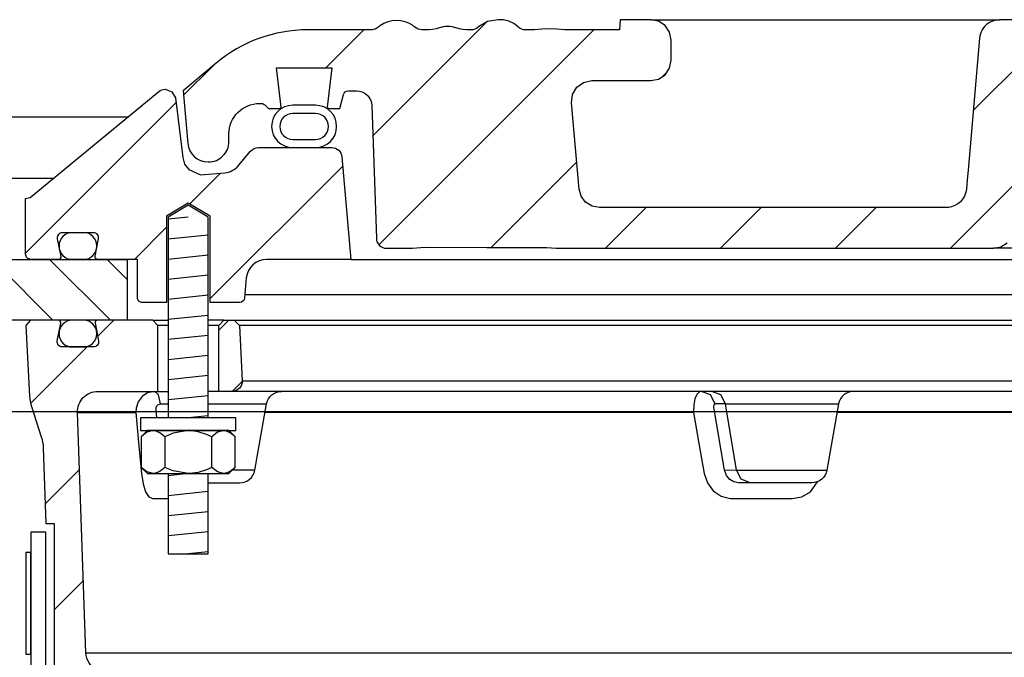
# Model space of a CAD drawing. Extents: x -169 to 7270, y -140 to 2984.
# Tile 624 of 656: x 6738.54 to 6744.59, y 982.5 to 986.43. Entities that reach past the tile are written whole.
import ezdxf

# ---------------------------------------------------------------- set-up
doc = ezdxf.new("R2010")
doc.units = 0
doc.header["$MEASUREMENT"] = 0
doc.layers.add('FREEZE-LINES', color=8, linetype='CONTINUOUS', plot=False)
for name, color, linetype in [('MULTI-PORT-MANHOLE', 4, 'CONTINUOUS'), ('MULTI-PORT-MANHOLE-HATCH', 252, 'CONTINUOUS'), ('MULTI-PORT-SHROUD', 1, 'CONTINUOUS'), ('MULTI-PORT-SPILL-BUCKET', 1, 'CONTINUOUS'), ('MULTI-PORT-SPILL-BUCKET-HATCH', 7, 'CONTINUOUS'), ('MULTI-PORT-SPILL-BUCKET-MANHOLE', 2, 'CONTINUOUS'), ('MULTI-PORT-SPILL-BUCKET-MANHOLE-HATCH', 7, 'CONTINUOUS')]:
    doc.layers.add(name, color=color, linetype=linetype)
pattern_1 = [(45, (-1228.06447, -192.00985), (-0.35355339, 0.35355339), [])]

msp = doc.modelspace()

# ---------------------------------------------------------------- hatches: boundary and pattern name
at = {"layer": 'MULTI-PORT-MANHOLE-HATCH', "linetype": 'Continuous'}
h = msp.add_hatch(dxfattribs=at)
h.set_pattern_fill('LINE', color=256, scale=2, angle=45, style=0)
h.set_pattern_definition([(135, (14719.46536, -192.00985), (0.176776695, 0.176776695), [])])
h.paths.add_polyline_path([(6736.95045, 985.45221), (6738.45045, 985.45221), (6738.45045, 984.95221), (6739.20045, 984.95221), (6739.20045, 984.57721), (6738.07545, 984.57721), (6738.07545, 984.95221), (6737.32545, 984.95221), (6737.32545, 984.57721), (6736.20045, 984.57721), (6736.20045, 984.95221), (6736.95045, 984.95221)])
at = {"layer": 'MULTI-PORT-SPILL-BUCKET-HATCH', "linetype": 'Continuous'}
h = msp.add_hatch(dxfattribs=at)
h.set_pattern_fill('LINE', color=256, scale=4, angle=45, style=0)
h.set_pattern_definition([(45, (-1092.26194, -220.5046), (-0.35355339, 0.35355339), [])])
edge = h.paths.add_edge_path(flags=17)
edge.add_line((6739.76295, 984.13971), (6739.76295, 984.54596))
edge.add_line((6739.76295, 984.54596), (6739.7942, 984.57721))
edge.add_line((6739.7942, 984.57721), (6739.8567, 984.57721))
edge.add_line((6739.8567, 984.57721), (6739.88967, 984.54424))
edge.add_line((6739.88967, 984.54424), (6739.90743, 984.20549))
edge.add_arc((6739.84501, 984.20222), 0.0625, -89.997947, 3.00213, ccw=False)
edge.add_line((6739.84501, 984.13971), (6739.76295, 984.13971))
edge = h.paths.add_edge_path()
edge.add_line((6740.88489, 981.92096), (6740.66641, 981.92096))
edge.add_line((6740.66641, 981.92096), (6740.66641, 981.54596))
edge.add_line((6740.66641, 981.54596), (6740.88489, 981.54596))
edge.add_arc((6740.88489, 981.60846), 0.0625, 270, 360)
edge.add_line((6740.94739, 981.60846), (6740.94739, 981.85846))
edge.add_arc((6740.88489, 981.85846), 0.0625, 360, 450)
edge = h.paths.add_edge_path()
edge.add_arc((6739.01981, 984.01471), 0.125, 90, 182, ccw=False)
edge.add_line((6739.01981, 984.13971), (6739.38795, 984.13971))
edge.add_line((6739.38795, 984.13971), (6739.38795, 984.54596))
edge.add_line((6739.38795, 984.54596), (6739.3567, 984.57721))
edge.add_line((6739.3567, 984.57721), (6739.01714, 984.57721))
edge.add_arc((6739.01714, 984.56222), 0.015, 89.988796, 191.010479)
edge.add_line((6739.00242, 984.55935), (6739.02359, 984.45043))
edge.add_arc((6738.99291, 984.44447), 0.03125, -90.001442, 10.998303, ccw=False)
edge.add_line((6738.99291, 984.41322), (6738.80098, 984.41322))
edge.add_arc((6738.80098, 984.44447), 0.03125, 169.000573, 270.000319, ccw=False)
edge.add_line((6738.7703, 984.45043), (6738.79147, 984.55936))
edge.add_arc((6738.77637, 984.5619), 0.01532, 350.426599, 451.426344)
edge.add_line((6738.77599, 984.57721), (6738.60518, 984.57721))
edge.add_line((6738.60518, 984.57721), (6738.57708, 984.54601))
edge.add_line((6738.57708, 984.54601), (6738.59994, 984.10986))
edge.add_arc((6738.84961, 984.12295), 0.25001, 182.999594, 197.899614)
edge.add_line((6738.6117, 984.0461), (6738.67167, 983.86044))
edge.add_arc((6738.43377, 983.7836), 0.25, 1.999905, 17.899997, ccw=False)
edge.add_line((6738.68361, 983.79232), (6738.69986, 983.32721))
edge.add_line((6738.69986, 983.32721), (6738.7504, 983.32721))
edge.add_line((6738.7504, 983.32721), (6738.7504, 982.39677))
edge.add_line((6738.7504, 982.39677), (6738.77785, 982.30378))
edge.add_line((6738.77785, 982.30378), (6739.59215, 981.86064))
edge.add_arc((6739.5324, 981.75085), 0.125, 2.999956, 61.445298, ccw=False)
edge.add_line((6739.65723, 981.75739), (6739.66176, 981.67096))
edge.add_line((6739.66176, 981.67096), (6739.96544, 981.67096))
edge.add_line((6739.96544, 981.67096), (6739.96544, 980.29596))
edge.add_line((6739.96544, 980.29596), (6739.80669, 980.29596))
edge.add_arc((6739.80669, 980.26471), 0.03125, 90, 180)
edge.add_line((6739.77544, 980.26471), (6739.77544, 980.23346))
edge.add_line((6739.77544, 980.23346), (6739.84761, 980.10846))
edge.add_line((6739.84761, 980.10846), (6740.20045, 980.10846))
edge.add_line((6740.20045, 980.10846), (6740.25929, 981.4563))
edge.add_arc((6740.35295, 981.45221), 0.09375, 90, 177.500009, ccw=False)
edge.add_line((6740.35295, 981.54596), (6740.35295, 981.92096))
edge.add_line((6740.35295, 981.92096), (6740.00255, 981.92096))
edge.add_arc((6740.00255, 982.17096), 0.25, 241.444909, 269.999756, ccw=False)
edge.add_line((6739.88306, 981.95137), (6739.01172, 982.42555))
edge.add_arc((6739.07147, 982.53535), 0.125, 182.000071, 241.445207, ccw=False)
edge.add_line((6738.94655, 982.53098), (6738.89488, 984.01035))
h = msp.add_hatch(dxfattribs=at)
h.set_pattern_fill('LINE', color=256, scale=4, angle=45, style=0)
h.set_pattern_definition(pattern_1)
edge = h.paths.add_edge_path()
edge.add_line((6739.76295, 984.13971), (6739.76295, 984.54596))
edge.add_line((6739.76295, 984.54596), (6739.7942, 984.57721))
edge.add_line((6739.7942, 984.57721), (6739.8567, 984.57721))
edge.add_line((6739.8567, 984.57721), (6739.88967, 984.54424))
edge.add_line((6739.88967, 984.54424), (6739.90743, 984.20549))
edge.add_arc((6739.84501, 984.20222), 0.0625, -89.997947, 3.00213, ccw=False)
edge.add_line((6739.84501, 984.13971), (6739.76295, 984.13971))
at = {"layer": 'MULTI-PORT-SPILL-BUCKET-MANHOLE-HATCH', "linetype": 'Continuous'}
h = msp.add_hatch(dxfattribs=at)
h.set_pattern_fill('LINE', color=256, scale=4, angle=45, style=0)
h.set_pattern_definition(pattern_1)
h.paths.add_polyline_path([(6750.69728, 985.89861, -0.4040269), (6750.79098, 985.98909), (6750.84091, 985.98909, -0.339462), (6750.8711, 985.96593), (6750.89419, 985.87971), (6750.96294, 985.87971), (6750.97185, 985.88862), (6750.94225, 986.12971), (6751.28364, 986.12971), (6751.25404, 985.88862), (6751.26295, 985.87971), (6751.33169, 985.87971), (6751.35379, 985.90181, -0.1989124), (6751.37589, 985.91096), (6751.38795, 985.91096, -0.4142136), (6751.57545, 985.72346), (6751.57545, 985.67659, 0.4182417), (6751.70216, 985.5516, 0.3928366), (6751.8284, 985.66569), (6751.8567, 985.98909), (6751.65375, 986.15938, 0.1763305), (6751.09132, 986.36409), (6750.70873, 986.36409), (6750.70436, 986.42659), (6750.51945, 986.42659), (6750.51661, 986.38589), (6750.51376, 986.34519), (6750.51311, 986.33589), (6750.51246, 986.32659), (6746.88806, 986.32659), (6746.88676, 986.34519), (6746.88392, 986.38589), (6746.88107, 986.42659), (6746.69589, 986.42659), (6746.69152, 986.36409), (6746.52174, 986.36409), (6746.51737, 986.42659), (6746.32985, 986.42659), (6746.32548, 986.36409), (6746.07153, 986.36409), (6746.07153, 986.42659), (6745.95556, 986.42659), (6745.95556, 986.36409), (6745.73137, 986.36409), (6745.73137, 986.42659), (6745.61541, 986.42659), (6745.61541, 986.36409), (6745.07541, 986.36409), (6745.07104, 986.42659), (6744.88353, 986.42659), (6744.87915, 986.36409), (6744.75742, 986.36409), (6744.75305, 986.42659), (6744.56232, 986.42659), (6744.54087, 986.42409), (6744.52065, 986.4182), (6744.50172, 986.40897), (6744.48459, 986.39671), (6744.46978, 986.38174), (6744.45767, 986.36451), (6744.45166, 986.3528), (6744.4469, 986.34054), (6744.44323, 986.32667), (6744.44116, 986.31248), (6744.40562, 985.90635), (6744.37008, 985.50022), (6744.36502, 985.44233), (6744.35924, 985.37627), (6744.35541, 985.36029), (6744.34781, 985.34065), (6744.33705, 985.32255), (6744.32337, 985.30653), (6744.30722, 985.29301), (6744.28901, 985.28242), (6744.26165, 985.27215), (6744.23542, 985.27034), (6742.10343, 985.27034), (6742.05812, 985.27884), (6742.01897, 985.30318), (6741.99131, 985.34006), (6741.97889, 985.38444), (6741.93241, 985.91569), (6741.93857, 985.96677), (6741.96478, 986.01104), (6742.0066, 986.041), (6742.05695, 986.05159), (6742.41899, 986.05159), (6742.46683, 986.06111), (6742.50739, 986.0882), (6742.53449, 986.12876), (6742.544, 986.17659), (6742.544, 986.30159), (6742.53449, 986.34943), (6742.50739, 986.38998), (6742.46683, 986.41708), (6742.41899, 986.42659), (6742.23148, 986.42659), (6742.22711, 986.36409), (6741.8907, 986.36409), (6741.84428, 986.36763), (6741.79787, 986.37129), (6741.75054, 986.36775), (6741.70252, 986.36409), (6741.64022, 986.36409), (6741.61743, 986.37014), (6741.60359, 986.38195), (6741.57721, 986.40256), (6741.54714, 986.41708), (6741.51456, 986.42464), (6741.48097, 986.42658), (6741.41571, 986.41595), (6741.36037, 986.38226), (6741.35112, 986.37429), (6741.33054, 986.36462), (6741.31588, 986.36409), (6741.28667, 986.36409), (6741.26428, 986.36585), (6741.24228, 986.37032), (6741.22051, 986.37627), (6741.19866, 986.38195), (6741.19715, 986.38227), (6741.19564, 986.38258), (6741.18326, 986.3844), (6741.17077, 986.385), (6741.15675, 986.38424), (6741.14289, 986.38195), (6741.12103, 986.37626), (6741.09923, 986.37031), (6741.07719, 986.36584), (6741.05488, 986.36409), (6741.0054, 986.36409), (6740.98296, 986.37072), (6740.96819, 986.38136), (6740.96751, 986.38195), (6740.9609, 986.38746), (6740.95398, 986.39258), (6740.9321, 986.40526), (6740.90847, 986.41428), (6740.88299, 986.41965), (6740.85699, 986.42138), (6740.8295, 986.41944), (6740.80263, 986.41341), (6740.777, 986.40283), (6740.75365, 986.3879), (6740.75001, 986.38498), (6740.73923, 986.37576), (6740.71672, 986.36505), (6740.70004, 986.36409), (6740.30958, 986.36409, 0.176327), (6739.74714, 986.15938), (6739.5442, 985.98909), (6739.57249, 985.66569, 0.3928366), (6739.69873, 985.5516, 0.4182417), (6739.82545, 985.67659), (6739.82545, 985.72346, -0.4142136), (6740.01295, 985.91096), (6740.025, 985.91096, -0.1989124), (6740.0471, 985.90181), (6740.0692, 985.87971), (6740.13795, 985.87971), (6740.14685, 985.88862), (6740.11725, 986.12971), (6740.45864, 986.12971), (6740.42904, 985.88862), (6740.43794, 985.87971), (6740.5067, 985.87971), (6740.5298, 985.96593, -0.3394582), (6740.55998, 985.98909), (6740.60991, 985.98909, -0.4040263), (6740.70361, 985.89861), (6740.73217, 985.08066, 0.4040263), (6740.79463, 985.02034), (6740.95326, 985.02034), (6741.00498, 985.02419), (6741.0567, 985.02788), (6741.41211, 985.02593), (6741.77901, 985.02426), (6741.80981, 985.02332), (6741.84053, 985.02087), (6741.85082, 985.02034), (6744.52686, 985.02034), (6744.57217, 985.02884), (6744.61131, 985.05318), (6744.63898, 985.09006), (6744.65139, 985.13444), (6744.72165, 985.93748), (6744.73407, 985.98188), (6744.76173, 986.01875), (6744.80088, 986.04309), (6744.84618, 986.05159), (6747.25105, 986.05159, -0.3888787), (6747.5001, 985.82338), (6747.50795, 985.73364, 0.3888787), (6747.57022, 985.67659), (6747.70652, 985.67659, -0.0996827), (6747.7549, 985.66685), (6748.91924, 985.17812, -0.2784038), (6748.99538, 985.07375), (6748.99606, 985.06598, 0.3888787), (6749.04587, 985.02034), (6750.60626, 985.02034, 0.4040262), (6750.66872, 985.08066)])
h = msp.add_hatch(dxfattribs=at)
h.set_pattern_fill('LINE', color=256, scale=4, angle=45, style=0)
h.set_pattern_definition(pattern_1)
edge = h.paths.add_edge_path()
edge.add_line((6740.52029, 985.58266), (6740.57545, 984.95221))
edge.add_line((6740.57545, 984.95221), (6740.05698, 984.95221))
edge.add_arc((6740.05698, 984.82721), 0.125, 89.999957, 174.999901)
edge.add_line((6739.93245, 984.83811), (6739.92169, 984.71511))
edge.add_arc((6739.89056, 984.71784), 0.03125, 270, 355, ccw=False)
edge.add_line((6739.89056, 984.68659), (6739.70915, 984.68659))
edge.add_line((6739.70915, 984.68659), (6739.70915, 985.21784))
edge.add_line((6739.70915, 985.21784), (6739.57545, 985.29818))
edge.add_line((6739.57544, 985.29818), (6739.44175, 985.21784))
edge.add_line((6739.44175, 985.21784), (6739.44175, 984.68659))
edge.add_line((6739.44175, 984.68659), (6739.2942, 984.68659))
edge.add_arc((6739.2942, 984.71784), 0.03125, 180, 270, ccw=False)
edge.add_line((6739.26295, 984.71784), (6739.26295, 984.95221))
edge.add_line((6739.26295, 984.95221), (6739.0179, 984.95221))
edge.add_arc((6739.0179, 984.96784), 0.01562, 169.000254, 270, ccw=False)
edge.add_line((6739.00256, 984.97082), (6739.02359, 985.079))
edge.add_arc((6738.99291, 985.08497), 0.03125, 348.999407, 449.999153)
edge.add_line((6738.99291, 985.11621), (6738.80098, 985.11621))
edge.add_arc((6738.80098, 985.08497), 0.03125, 89.998557, 190.998303)
edge.add_line((6738.7703, 985.079), (6738.79147, 984.97008))
edge.add_arc((6738.77674, 984.96722), 0.01501, -89.975776, 10.991064, ccw=False)
edge.add_line((6738.77675, 984.95221), (6738.6067, 984.95221))
edge.add_arc((6738.6067, 984.98346), 0.03125, 180, 270, ccw=False)
edge.add_line((6738.57545, 984.98346), (6738.57545, 985.32721))
edge.add_line((6738.57545, 985.32721), (6738.60376, 985.33252))
edge.add_line((6738.60376, 985.33252), (6739.39474, 985.98463))
edge.add_arc((6739.43441, 985.93633), 0.0625, 90, 129.399472, ccw=False)
edge.add_line((6739.43441, 985.99883), (6739.47518, 985.9835))
edge.add_line((6739.47518, 985.9835), (6739.49595, 985.94503))
edge.add_line((6739.49595, 985.94503), (6739.54123, 985.57807))
edge.add_line((6739.54123, 985.57807), (6739.55315, 985.53793))
edge.add_line((6739.55315, 985.53793), (6739.57824, 985.50406))
edge.add_line((6739.57824, 985.50406), (6739.65045, 985.47127))
edge.add_line((6739.65045, 985.47127), (6739.79956, 985.48432))
edge.add_arc((6739.78867, 985.60885), 0.125, 274.999649, 319.999859)
edge.add_line((6739.88442, 985.52849), (6739.95901, 985.61739))
edge.add_arc((6740.00689, 985.57722), 0.0625, 89.998431, 139.998976, ccw=False)
edge.add_line((6740.00689, 985.63971), (6740.45803, 985.63971))
edge.add_arc((6740.45803, 985.57721), 0.0625, 5, 90, ccw=False)

# ---------------------------------------------------------------- linework, layer by layer
at = {"layer": 'FREEZE-LINES', "linetype": 'Continuous'}
msp.add_line((7225.69428, 984.01471), (6181.69428, 984.01471), dxfattribs=at)
at = {"layer": 'MULTI-PORT-MANHOLE', "linetype": 'Continuous'}
msp.add_line((6739.2038, 985.82721), (6736.19709, 985.82721), dxfattribs=at)
at = {"layer": 'MULTI-PORT-MANHOLE', "color": 7, "linetype": 'Continuous'}
msp.add_line((6738.45045, 985.45221), (6738.74894, 985.45221), dxfattribs=at)
at = {"layer": 'MULTI-PORT-MANHOLE', "linetype": 'Continuous'}
msp.add_lwpolyline([(6736.95045, 985.45221), (6738.45045, 985.45221), (6738.45045, 984.95221), (6739.20045, 984.95221), (6739.20045, 984.57721), (6738.07545, 984.57721), (6738.07545, 984.95221), (6737.32545, 984.95221), (6737.32545, 984.57721), (6736.20045, 984.57721), (6736.20045, 984.95221), (6736.95045, 984.95221)], close=True, dxfattribs=at)
at = {"layer": 'MULTI-PORT-SHROUD', "color": 1, "linetype": 'Continuous'}
msp.add_lwpolyline([(6737.94432, 981.59537), (6738.57765, 982.1268, 0.2216953), (6738.70045, 982.39012), (6738.70045, 983.27355), (6738.6067, 983.27355), (6738.6067, 982.39013, -0.2216953), (6738.51739, 982.19861)], format="xyb", dxfattribs=at)
at = {"layer": 'MULTI-PORT-SHROUD', "color": 7, "linetype": 'Continuous'}
msp.add_lwpolyline([(6738.6067, 982.52355), (6738.6067, 983.14855), (6738.5767, 983.14855), (6738.5767, 982.52355)], close=True, dxfattribs=at)
at = {"layer": 'MULTI-PORT-SPILL-BUCKET', "color": 7, "linetype": 'Continuous'}
for p, q in [((6739.3567, 984.57721), (6739.45225, 984.57721)), ((6739.7942, 984.57721), (6739.69864, 984.57721)), ((6739.8567, 984.57721), (6751.5442, 984.57721)), ((6739.45225, 984.54596), (6739.38795, 984.54596)), ((6739.76295, 984.54596), (6739.69864, 984.54596)), ((6751.51122, 984.54424), (6739.88967, 984.54424)), ((6739.90743, 984.20549), (6751.49346, 984.20549)), ((6739.36898, 984.13971), (6739.45225, 984.13971)), ((6751.70225, 984.13971), (6739.69864, 984.13971)), ((6739.40431, 984.06224), (6739.45225, 984.06224)), ((6739.69864, 984.06224), (6740.05657, 984.06224)), ((6742.87917, 984.06224), (6742.81594, 984.06224)), ((6742.87917, 984.06224), (6743.57434, 984.06224)), ((6738.89488, 984.01035), (6739.25313, 984.01035)), ((6742.68224, 984.01035), (6740.04742, 984.01035)), ((6745.57725, 984.01035), (6743.56519, 984.01035)), ((6739.9847, 983.65468), (6739.84641, 983.65469)), ((6742.94556, 983.65469), (6742.87411, 983.65249)), ((6742.94556, 983.65469), (6743.50248, 983.65468)), ((6738.94655, 982.53098), (6752.45434, 982.53098))]:
    msp.add_line(p, q, dxfattribs=at)
at = {"layer": 'MULTI-PORT-SPILL-BUCKET', "color": 2, "linetype": 'Continuous'}
for p, q in [((6739.43111, 983.86054), (6739.43111, 983.67239)), ((6739.71978, 983.67239), (6739.71978, 983.86054))]:
    msp.add_line(p, q, dxfattribs=at)
for points in [[(6739.69864, 983.97722), (6739.69864, 985.2119), (6739.57544, 985.28593), (6739.45225, 985.2119), (6739.45225, 983.97722)], [(6739.86412, 983.86054), (6739.83403, 983.88543), (6739.80101, 983.89921), (6739.79195, 983.89921), (6739.79195, 983.89921), (6739.75444, 983.8882), (6739.71978, 983.86054), (6739.68738, 983.8753), (6739.63694, 983.89176), (6739.58278, 983.89911), (6739.57544, 983.89921), (6739.48244, 983.88248), (6739.43111, 983.86054), (6739.40102, 983.88543), (6739.368, 983.89921), (6739.35894, 983.89921), (6739.32142, 983.8882), (6739.28677, 983.86054)], [(6739.86412, 983.67239), (6739.83403, 983.64751), (6739.80101, 983.63372), (6739.79195, 983.63372), (6739.79195, 983.63372), (6739.75444, 983.64473), (6739.71978, 983.67239), (6739.68738, 983.65763), (6739.63694, 983.64117), (6739.58278, 983.63382), (6739.57544, 983.63372), (6739.48244, 983.65046), (6739.43111, 983.67239), (6739.40102, 983.64751), (6739.368, 983.63372), (6739.35894, 983.63372), (6739.32142, 983.64473), (6739.28677, 983.67239)], [(6739.45225, 983.63372), (6739.45225, 983.13984), (6739.69864, 983.13984), (6739.69864, 983.63372)]]:
    msp.add_lwpolyline(points, dxfattribs=at)
at = {"layer": 'MULTI-PORT-SPILL-BUCKET', "linetype": 'Continuous'}
for points in [[(6738.89489, 984.01035, -0.4244748), (6739.01981, 984.13971), (6739.38795, 984.13971), (6739.38795, 984.54596), (6739.3567, 984.57721), (6739.01714, 984.57721, 0.4717463), (6739.00242, 984.55935), (6739.02359, 984.45043, -0.4716293), (6738.99291, 984.41322), (6738.80098, 984.41322, -0.4716293), (6738.7703, 984.45043), (6738.79147, 984.55936, 0.4716293), (6738.77599, 984.57721), (6738.60518, 984.57721), (6738.57708, 984.54601), (6738.59994, 984.10986, 0.0651054), (6738.6117, 984.0461), (6738.67167, 983.86044, -0.0694888), (6738.68361, 983.79232), (6738.69986, 983.32721), (6738.7504, 983.32721), (6738.7504, 982.39677)], [(6739.76295, 984.13971), (6739.76295, 984.54596), (6739.7942, 984.57721), (6739.8567, 984.57721), (6739.88967, 984.54424), (6739.90743, 984.20549, -0.4296343), (6739.84501, 984.13971), (6739.76295, 984.13971)], [(6739.01172, 982.42555, -0.265356), (6738.94655, 982.53098), (6738.89488, 984.01035)]]:
    msp.add_lwpolyline(points, format="xyb", dxfattribs=at)
at = {"layer": 'MULTI-PORT-SPILL-BUCKET', "color": 7, "linetype": 'Continuous'}
for points in [[(6738.78094, 984.49322, 0.4142136), (6738.86094, 984.41322), (6738.93294, 984.41322, 0.4142136), (6739.01294, 984.49322), (6739.01294, 984.49722, 0.4142136), (6738.93294, 984.57722), (6738.86094, 984.57722, 0.4142136), (6738.78094, 984.49722)], [(6739.69864, 983.57721), (6739.89238, 983.57721, 0.3639702), (6739.9847, 983.65468), (6740.05657, 984.06224, -0.3639702), (6740.14889, 984.13971)], [(6743.66667, 984.13971, 0.3639702), (6743.57434, 984.06224), (6743.50248, 983.65468, -0.3639702), (6743.41015, 983.57721), (6742.95798, 983.57721), (6742.92996, 983.58251), (6742.90499, 983.59779), (6742.88585, 983.62132), (6742.87456, 983.65029), (6742.87367, 983.65469), (6742.80909, 984.02991), (6742.80811, 984.03791), (6742.80812, 984.0477), (6742.80957, 984.05548), (6742.81227, 984.06049), (6742.81594, 984.06224), (6742.78632, 984.11778), (6742.73064, 984.13971), (6742.71964, 984.13701), (6742.7035, 984.12152), (6742.69099, 984.09397), (6742.68354, 984.05746), (6742.68224, 984.01035), (6742.71544, 983.81966), (6742.74764, 983.63514), (6742.76755, 983.57635), (6742.80382, 983.52786), (6742.8528, 983.49462), (6742.90972, 983.4805), (6742.91959, 983.48019), (6743.10316, 983.48019), (6743.28897, 983.48019), (6743.34841, 983.491), (6743.40107, 983.52229), (6743.44533, 983.58436)]]:
    msp.add_lwpolyline(points, format="xyb", dxfattribs=at)
for points in [[(6739.38191, 983.97721), (6739.37722, 984.02991), (6739.37797, 984.04047), (6739.38198, 984.04993), (6739.38884, 984.0572), (6739.39768, 984.0614), (6739.40431, 984.06224), (6739.39204, 984.11778), (6739.36898, 984.13971), (6739.32495, 984.1306), (6739.29164, 984.10858), (6739.26722, 984.07597), (6739.25447, 984.03642), (6739.25313, 984.01035), (6739.26975, 983.82583), (6739.28708, 983.63514), (6739.29738, 983.57032), (6739.31321, 983.52229), (6739.33357, 983.491), (6739.35625, 983.48019), (6739.36679, 983.48019), (6739.45225, 983.48019)], [(6743.03086, 983.57721), (6742.97518, 983.59915), (6742.94556, 983.65469), (6742.87917, 984.06224), (6742.84954, 984.11778), (6742.79387, 984.13971)]]:
    msp.add_lwpolyline(points, dxfattribs=at)
at = {"layer": 'MULTI-PORT-SPILL-BUCKET', "color": 2, "linetype": 'Continuous'}
for points in [[(6739.28244, 983.89921), (6739.86844, 983.89921), (6739.86844, 983.97722), (6739.86844, 983.97722), (6739.28244, 983.97722)], [(6739.32544, 983.89921), (6739.28677, 983.86054), (6739.28677, 983.67239), (6739.32544, 983.63372), (6739.82544, 983.63372), (6739.86412, 983.67239), (6739.86412, 983.86054), (6739.82544, 983.89921)]]:
    msp.add_lwpolyline(points, close=True, dxfattribs=at)
at = {"layer": 'MULTI-PORT-SPILL-BUCKET-HATCH', "linetype": 'Continuous'}
for p, q in [((6739.57545, 985.2119), (6739.45284, 985.19912)), ((6739.69805, 985.1012), (6739.45284, 985.07566)), ((6739.69805, 984.97774), (6739.45284, 984.95219)), ((6739.69805, 984.85427), (6739.45284, 984.82872)), ((6739.69805, 984.7308), (6739.45284, 984.70525)), ((6739.69805, 984.60733), (6739.45284, 984.58178)), ((6739.69805, 984.48386), (6739.45284, 984.45832)), ((6739.69805, 984.3604), (6739.45284, 984.33485)), ((6739.69805, 984.23693), (6739.45284, 984.21138)), ((6739.69805, 984.11346), (6739.45284, 984.08791)), ((6739.69805, 983.98999), (6739.57544, 983.97722))]:
    msp.add_line(p, q, dxfattribs=at)
at = {"layer": 'MULTI-PORT-SPILL-BUCKET-HATCH'}
for p, q in [((6739.57545, 983.63372), (6739.45284, 983.62094)), ((6739.69805, 983.52302), (6739.45284, 983.49747)), ((6739.69805, 983.39955), (6739.45284, 983.37401)), ((6739.69805, 983.27609), (6739.45284, 983.25054)), ((6739.69805, 983.15262), (6739.57544, 983.13984))]:
    msp.add_line(p, q, dxfattribs=at)
at = {"layer": 'MULTI-PORT-SPILL-BUCKET-MANHOLE', "color": 7, "linetype": 'Continuous'}
for p, q in [((6742.41899, 986.42659), (6744.56569, 986.42659)), ((6738.78095, 985.03622), (6738.78095, 985.03222)), ((6749.04587, 985.02034), (6744.52687, 985.02034)), ((6740.57545, 984.95221), (6750.82545, 984.95221))]:
    msp.add_line(p, q, dxfattribs=at)
at = {"layer": 'MULTI-PORT-SPILL-BUCKET-MANHOLE', "linetype": 'Continuous'}
for points in [[(6744.5618, 986.42653), (6744.54087, 986.42409), (6744.52065, 986.4182), (6744.50172, 986.40897), (6744.48459, 986.39671), (6744.46978, 986.38174), (6744.45767, 986.36451), (6744.45166, 986.3528), (6744.4469, 986.34054), (6744.44323, 986.32667), (6744.44116, 986.31248), (6744.40562, 985.90635), (6744.37008, 985.50022), (6744.36502, 985.44233), (6744.35995, 985.38444), (6744.35828, 985.37226), (6744.35541, 985.36029), (6744.34781, 985.34065), (6744.33705, 985.32255), (6744.32337, 985.30653), (6744.30722, 985.29301), (6744.28901, 985.28242), (6744.26929, 985.27502), (6744.25251, 985.27152), (6744.23542, 985.27034), (6742.10343, 985.27034), (6742.05812, 985.27884), (6742.01897, 985.30318), (6741.99131, 985.34006), (6741.97889, 985.38444), (6741.93241, 985.91569), (6741.93857, 985.96677), (6741.96478, 986.01104), (6742.0066, 986.041), (6742.05695, 986.05159), (6742.41899, 986.05159), (6742.46683, 986.06111), (6742.50739, 986.0882), (6742.53449, 986.12876), (6742.544, 986.17659), (6742.544, 986.30159), (6742.53449, 986.34943), (6742.50739, 986.38998), (6742.46683, 986.41708), (6742.41899, 986.42659), (6742.23148, 986.42659), (6742.22711, 986.36409), (6741.8907, 986.36409), (6741.84428, 986.36763), (6741.79787, 986.37129), (6741.75054, 986.36775), (6741.70252, 986.36409), (6741.64757, 986.36409), (6741.64206, 986.36433), (6741.6366, 986.36505), (6741.62634, 986.36778), (6741.61667, 986.37218), (6741.60981, 986.37664), (6741.60359, 986.38195), (6741.57721, 986.40256), (6741.54714, 986.41708), (6741.51456, 986.42464), (6741.48097, 986.42658), (6741.41571, 986.41595), (6741.35985, 986.38195), (6741.35801, 986.38023), (6741.3561, 986.37858), (6741.34737, 986.37253), (6741.33776, 986.36801), (6741.33142, 986.36604), (6741.32491, 986.36474), (6741.3204, 986.36425), (6741.31588, 986.36409), (6741.28667, 986.36409), (6741.26428, 986.36585), (6741.24228, 986.37032), (6741.22051, 986.37627), (6741.19866, 986.38195), (6741.19715, 986.38227), (6741.19564, 986.38258), (6741.18326, 986.3844), (6741.17077, 986.385), (6741.15675, 986.38424), (6741.14289, 986.38195), (6741.12103, 986.37626), (6741.09923, 986.37031), (6741.07719, 986.36584), (6741.05488, 986.36409), (6741.01469, 986.36409), (6741.01354, 986.3641), (6741.01239, 986.36413), (6741.00041, 986.36556), (6740.98883, 986.36899), (6740.97799, 986.3743), (6740.96819, 986.38136), (6740.96785, 986.38165), (6740.96751, 986.38195), (6740.9609, 986.38746), (6740.95398, 986.39258), (6740.9321, 986.40526), (6740.90847, 986.41428), (6740.88299, 986.41965), (6740.85699, 986.42138), (6740.8295, 986.41944), (6740.80263, 986.41341), (6740.777, 986.40283), (6740.75365, 986.3879), (6740.75001, 986.38498), (6740.74647, 986.38195), (6740.74108, 986.37765), (6740.73529, 986.37389), (6740.72436, 986.36869), (6740.71272, 986.36539), (6740.70645, 986.36446), (6740.70012, 986.36409), (6740.69971, 986.36409), (6740.69929, 986.36409), (6740.30958, 986.36409, 0.176327), (6739.74714, 986.15938), (6739.5442, 985.98909), (6739.57249, 985.66569, 0.3888787), (6739.69701, 985.55159), (6739.70045, 985.55159, 0.4142136), (6739.82545, 985.67659), (6739.82545, 985.72346, -0.4142136), (6740.01295, 985.91096), (6740.025, 985.91096, -0.1989124), (6740.0471, 985.90181), (6740.0692, 985.87971), (6740.13795, 985.87971), (6740.14685, 985.88862), (6740.11725, 986.12971), (6740.45864, 986.12971), (6740.42904, 985.88862), (6740.43794, 985.87971), (6740.5067, 985.87971), (6740.5298, 985.96593, -0.3394582), (6740.55998, 985.98909), (6740.60991, 985.98909, -0.4040263), (6740.70361, 985.89861), (6740.73217, 985.08066, 0.4040263), (6740.79463, 985.02034), (6740.95326, 985.02034), (6741.00498, 985.02419), (6741.0567, 985.02788), (6741.41211, 985.02593), (6741.77901, 985.02426), (6741.80981, 985.02332), (6741.84053, 985.02087), (6741.85082, 985.02034), (6741.85082, 985.02034), (6744.52686, 985.02034), (6744.57217, 985.02884), (6744.61131, 985.05318)], [(6740.52029, 985.58266), (6740.57545, 984.95221), (6740.05698, 984.95221, 0.3888784), (6739.93245, 984.83811), (6739.92169, 984.71511, -0.3888787), (6739.89056, 984.68659), (6739.70915, 984.68659), (6739.70915, 985.21784), (6739.57544, 985.29818), (6739.44175, 985.21784), (6739.44175, 984.68659), (6739.2942, 984.68659, -0.4142136), (6739.26295, 984.71784), (6739.26295, 984.95221), (6739.0179, 984.95221, -0.4716293), (6739.00256, 984.97082), (6739.02359, 985.079, 0.4716293), (6738.99291, 985.11621), (6738.80098, 985.11621, 0.4716293), (6738.7703, 985.079), (6738.79147, 984.97008, -0.4714538), (6738.77675, 984.95221), (6738.6067, 984.95221, -0.4142136), (6738.57545, 984.98346), (6738.57545, 985.32721), (6738.60376, 985.33252), (6739.39474, 985.98463, -0.1736265), (6739.43441, 985.99883), (6739.47518, 985.9835), (6739.49595, 985.94503), (6739.54123, 985.57807), (6739.55315, 985.53793), (6739.57824, 985.50406), (6739.65045, 985.47127), (6739.79956, 985.48432, 0.1989133), (6739.88442, 985.52849), (6739.95901, 985.61739, -0.2216972), (6740.00689, 985.63971), (6740.45803, 985.63971, -0.3888787), (6740.52029, 985.58266)]]:
    msp.add_lwpolyline(points, format="xyb", dxfattribs=at)
msp.add_lwpolyline([(6744.75305, 986.42659), (6744.56569, 986.42659)], dxfattribs=at)
at = {"layer": 'MULTI-PORT-SPILL-BUCKET-MANHOLE', "color": 7, "linetype": 'Continuous'}
for points in [[(6740.35795, 985.89972), (6740.2286, 985.89972), (6740.21794, 985.89972, 1), (6740.21794, 985.63972), (6740.35795, 985.63972, 1), (6740.35795, 985.89972)], [(6738.78094, 985.03222, 0.4142136), (6738.86094, 984.95222), (6738.93294, 984.95222, 0.4142136), (6739.01294, 985.03222), (6739.01294, 985.03622, 0.4142136), (6738.93294, 985.11622), (6738.86094, 985.11622, 0.4142136), (6738.78094, 985.03622)]]:
    msp.add_lwpolyline(points, format="xyb", dxfattribs=at)
msp.add_lwpolyline([(6740.21794, 985.68972), (6740.35795, 985.68972, 1), (6740.35795, 985.84972), (6740.21794, 985.84972, 1)], format="xyb", close=True, dxfattribs=at)
msp.add_lwpolyline([(6745.20909, 984.73346), (6739.9233, 984.73346)], dxfattribs=at)

doc.saveas('drawing.dxf')
